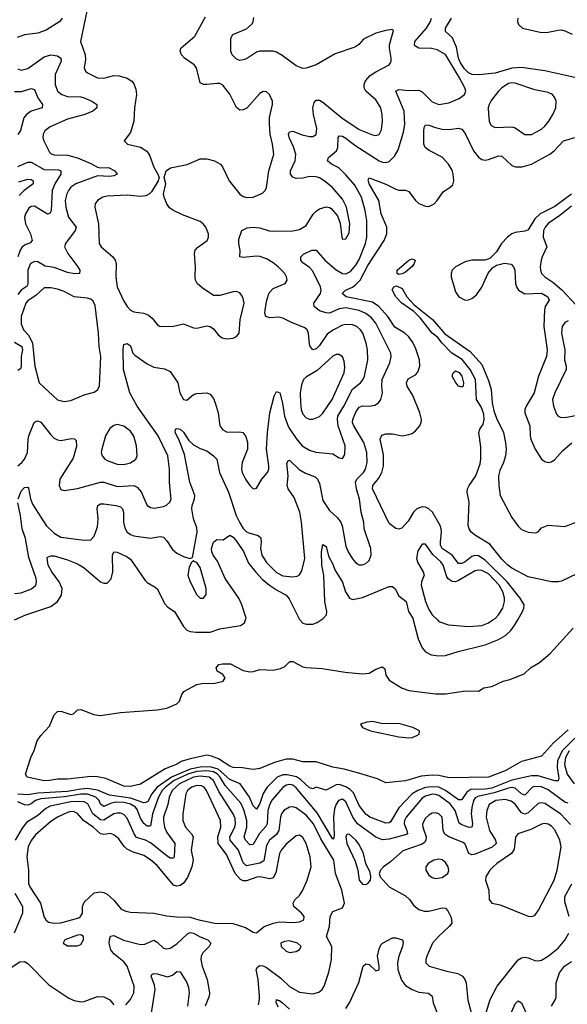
# Model space of a CAD drawing. Header units: inches. Extents: x 1771504 to 1971212, y 471788 to 643615.
# Tile 446 of 587: x 1843562 to 1846866, y 627680 to 633621. Entities that reach past the tile are written whole.
import ezdxf

# ---------------------------------------------------------------- set-up
doc = ezdxf.new("R2010")
doc.units = ezdxf.units.IN
doc.header["$MEASUREMENT"] = 0
doc.layers.add('B8642', color=7, linetype='Continuous')
doc.layers.add('B8643', color=7, linetype='Continuous')

msp = doc.modelspace()

# ---------------------------------------------------------------- linework, layer by layer
at = {"layer": 'B8642', "color": 5}
for points, elevation in [([(1844525.5, 630000), (1844550, 629959.5), (1844570, 629938.9), (1844590.2, 629930.2), (1844625.3, 629925.3), (1844710, 629926.2), (1844770, 629946.7), (1844893.6, 629966.4), (1844917.9, 629982.1), (1844923.8, 630000)], 320), ([(1845251.3, 630000), (1845270, 629980.4), (1845290, 629973.5), (1845330, 629974.3), (1845356, 629984), (1845381, 630000)], 320), ([(1845935.9, 630000), (1845965.8, 629885.8), (1845990, 629830.3), (1846010, 629806.8), (1846043.8, 629790), (1846090, 629782.7), (1846130, 629785.4), (1846206.6, 629810), (1846370, 629848.5), (1846450, 629880.7), (1846493.6, 629906.4), (1846524.5, 629935.5), (1846549.9, 629970.1), (1846567.2, 630000)], 320), ([(1846081.4, 630000), (1846090.9, 629990.9), (1846149.4, 629969.4), (1846270, 629959.4), (1846350, 629966.7), (1846390, 629982.7), (1846416.7, 630000)], 340), ([(1846870, 629337), (1846782.7, 629257.3), (1846710, 629177.8), (1846590, 629145.5), (1846491.3, 629090), (1846390, 629050), (1846152.3, 629047.7), (1846090, 629061), (1846050, 629063.1), (1845983.3, 629056.7), (1845889.2, 629029.2), (1845770, 629017), (1845720.5, 629040.5), (1845613.8, 629073.8), (1845519.2, 629099.2), (1845451.3, 629111.3), (1845350, 629143.5), (1845270, 629144.1), (1845210, 629158.7), (1845170, 629159.5), (1845099.6, 629140.4), (1845010, 629102.9), (1844970, 629096.9), (1844906.7, 629106.7), (1844850, 629109.5), (1844830, 629117.7), (1844761.7, 629161.7), (1844717.9, 629177.9), (1844690, 629182.7), (1844590, 629162.2), (1844535.4, 629144.6), (1844511.6, 629130), (1844438.9, 629101.1), (1844290, 629009.6), (1844230, 628994.9), (1844190, 628996.9), (1844082.1, 629042.1), (1844030, 629053.7), (1843990, 629054.8), (1843850, 629038.1), (1843790, 629039.2), (1843742, 629030), (1843710, 629029), (1843606.6, 629050), (1843596.9, 629070), (1843628.3, 629170), (1843648.3, 629211.7), (1843667.6, 629270), (1843690, 629303), (1843741.5, 629358.6), (1843770, 629428), (1843790, 629446.7), (1843810, 629448.7), (1843870, 629428.2), (1843886.6, 629433.4), (1843910, 629457.3), (1843930, 629459.3), (1844009, 629429), (1844050, 629422.3), (1844170, 629440.7), (1844390, 629458), (1844450, 629468), (1844510, 629493.4), (1844525.8, 629510), (1844539.8, 629550), (1844552.6, 629567.4), (1844630, 629610.2), (1844670, 629617.5), (1844730, 629616.3), (1844789.8, 629630.2), (1844800.9, 629650), (1844786.2, 629670), (1844753.5, 629690), (1844746.1, 629710), (1844763.8, 629730), (1844784.7, 629735.3), (1844834.4, 629734.4), (1844910, 629694), (1844950, 629686.1), (1844971.8, 629688.2), (1845010, 629700.2), (1845090, 629696.5), (1845134.3, 629705.7), (1845161.4, 629718.6), (1845190.7, 629749.3), (1845210, 629749.4), (1845270, 629716.2), (1845290, 629712), (1845386.1, 629706.1), (1845524.4, 629684.4), (1845630, 629673.8), (1845670, 629678.1), (1845710, 629702.1), (1845750, 629717), (1845763.8, 629703.8), (1845770, 629667.3), (1845790, 629637), (1845870, 629588.9), (1845910, 629574), (1846070, 629554), (1846130, 629554.4), (1846251.8, 629571.8), (1846330, 629570.7), (1846362, 629590), (1846410, 629598.8), (1846479, 629630), (1846519.7, 629640.3), (1846605.5, 629674.5), (1846643.5, 629710), (1846696.8, 629743.2), (1846763.1, 629796.9), (1846900.5, 629950)], 280), ([(1846910, 629287.2), (1846834.5, 629210), (1846805.5, 629150), (1846803.8, 629110), (1846814.4, 629045.6), (1846810, 629028.4), (1846790, 629029.1), (1846690, 629059.2), (1846650, 629058.7), (1846530, 629033.6), (1846410, 628984.8), (1846370, 628978.6), (1846283.5, 628976.5), (1846259, 628961), (1846230, 628915.8), (1846225.3, 628914.7), (1846210, 628914.5), (1846130.1, 628970.1), (1846090, 628990), (1846050, 628993.5), (1846010, 628988.1), (1845963.7, 628970), (1845930.2, 628949.8), (1845850, 628865.9), (1845798.5, 628781.5), (1845790, 628774.7), (1845770, 628773.1), (1845674, 628810), (1845650, 628826.8), (1845610, 628879.5), (1845576.3, 628956.3), (1845556.4, 628976.4), (1845530, 628991.8), (1845490, 629005.8), (1845470, 629004.6), (1845410, 628973.2), (1845350, 628991.5), (1845330, 628981.3), (1845310, 628985.8), (1845256.1, 629036.1), (1845232.1, 629052.1), (1845175.7, 629064.3), (1845150, 629064.2), (1845116, 629050), (1845054.3, 628990), (1845030, 628952.3), (1845010, 628891.7), (1844990, 628858.7), (1844970, 628877.1), (1844947.6, 628930), (1844891.5, 629010), (1844830, 629036.4), (1844759.1, 629099.1), (1844710, 629113.7), (1844651.3, 629111.3), (1844590, 629100.2), (1844476.5, 629050), (1844391.7, 628990), (1844359.1, 628950), (1844334.9, 628905.1), (1844322.2, 628897.8), (1844310, 628896.7), (1844230, 628924.1), (1844102.5, 628942.5), (1844030, 628972.6), (1843970, 628982), (1843930, 628979.2), (1843850, 628964.2), (1843670, 628955), (1843610, 628944), (1843550, 628948.8)], 320), ([(1846877.1, 629210), (1846854.7, 629170), (1846847.7, 629127.7), (1846864.5, 629070), (1846907.4, 629010)], 340), ([(1845002.4, 627677.6), (1845009.3, 627710), (1845008.2, 627730), (1845000.8, 627830), (1844989.1, 627890), (1844996.4, 627903.6), (1845010, 627914.4), (1845030, 627912.2), (1845050, 627902), (1845137.2, 627837.2), (1845190, 627788.6), (1845250, 627753.7), (1845330, 627743.2), (1845366.3, 627753.7), (1845386.6, 627770), (1845397.8, 627790), (1845426.6, 627873.4), (1845442.3, 627950), (1845444.6, 628030), (1845412.6, 628090), (1845429.8, 628150), (1845434.4, 628210), (1845450, 628240.3), (1845510, 628262.4), (1845520.9, 628290), (1845506.1, 628370), (1845467.8, 628470), (1845457, 628550), (1845378.5, 628678.5), (1845333.5, 628770), (1845290, 628820.9), (1845230, 628865.9), (1845210, 628872.1), (1845190, 628869.1), (1845155.8, 628850), (1845140.5, 628830), (1845134.6, 628810), (1845125.8, 628730), (1845110, 628705.8), (1845068.6, 628670), (1845050, 628638.2), (1845034.5, 628545.5), (1845010, 628531.8), (1844930, 628516.7), (1844910, 628534), (1844882.3, 628610), (1844831.2, 628670), (1844829.9, 628690), (1844859.5, 628750), (1844863, 628770), (1844860.8, 628800.8), (1844850.3, 628830), (1844763.6, 628963.6), (1844730, 629031.2), (1844704, 629050), (1844650, 629057.2), (1844609.6, 629050), (1844526.4, 629010), (1844481.7, 628970), (1844463, 628930), (1844454.8, 628885.2), (1844429.6, 628810), (1844428.3, 628790), (1844436.1, 628750), (1844450, 628717.8), (1844497.8, 628650), (1844493.9, 628570), (1844490, 628561.3), (1844470, 628562.2), (1844450, 628575.5), (1844350, 628655.6), (1844321.4, 628670), (1844267.3, 628687.3), (1844251.9, 628710), (1844210, 628802.7), (1844190, 628825.2), (1844170, 628833.4), (1844150, 628833.6), (1844130, 628828.9), (1844070, 628792), (1844050, 628794.2), (1844002.2, 628830), (1843972, 628890), (1843950, 628902), (1843925.1, 628905.1), (1843870, 628901.6), (1843744.9, 628875.1), (1843718.6, 628861.4), (1843670, 628819.2), (1843603.6, 628776.4), (1843576.2, 628743.8), (1843533.3, 628670)], 360), ([(1846870, 628893.3), (1846850, 628899.7), (1846750, 628975), (1846710, 628992.8), (1846670, 628995.6), (1846655.9, 628990), (1846610, 628941.5), (1846590, 628949.9), (1846550, 628985.2), (1846530, 628988.4), (1846510, 628985.3), (1846423.8, 628956.2), (1846325.8, 628934.2), (1846310, 628925.7), (1846298.8, 628910), (1846288.7, 628868.7), (1846286, 628830), (1846292.8, 628770), (1846290.1, 628749.9), (1846273.7, 628746.3), (1846230, 628762.6), (1846213.8, 628773.8), (1846189.6, 628850), (1846159.7, 628890), (1846090, 628940.1), (1846070, 628947.1), (1846050, 628947.8), (1846010, 628937.1), (1845990, 628924), (1845894.1, 628810), (1845883.3, 628790), (1845881.5, 628770), (1845897.3, 628730), (1845900.6, 628710), (1845895.5, 628704.5), (1845790, 628676.7), (1845750, 628672.2), (1845710, 628689.9), (1845600.6, 628770), (1845571.5, 628810), (1845530, 628902.8), (1845510, 628917.5), (1845485.8, 628910), (1845470, 628887.1), (1845461, 628859), (1845455.2, 628810), (1845458.5, 628701.5), (1845456, 628684), (1845450, 628676.9), (1845355.5, 628835.5), (1845230, 628986.6), (1845210, 629001.8), (1845190, 629007), (1845170, 629002.6), (1845150, 628987.7), (1845085.2, 628914.8), (1845070, 628887.2), (1845058.1, 628850), (1845054.1, 628770), (1845047.3, 628752.7), (1845009.1, 628710.9), (1844970, 628644.8), (1844950, 628642.4), (1844924.5, 628670), (1844916.1, 628690), (1844931.9, 628750), (1844931.8, 628790), (1844913.5, 628853.5), (1844895, 628895), (1844800.9, 629000.9), (1844771.6, 629050), (1844754.1, 629070), (1844730, 629082.7), (1844690, 629088.9), (1844630, 629085.1), (1844576.1, 629070), (1844494.3, 629030), (1844440.6, 628990), (1844421.4, 628970), (1844399.5, 628930), (1844363.3, 628830), (1844353.2, 628766.8), (1844350, 628757.4), (1844344.7, 628755.3), (1844330, 628755.7), (1844310, 628771), (1844290, 628802.6), (1844270, 628856.1), (1844259.5, 628870), (1844230, 628888.8), (1844190, 628898.3), (1844140.9, 628899.1), (1844108.6, 628891.4), (1844070, 628874.6), (1844050, 628888.3), (1844041.1, 628910), (1844021.6, 628930), (1843970, 628948), (1843930, 628949.2), (1843831.8, 628931.8), (1843690, 628920.3), (1843657, 628910), (1843630, 628889.4), (1843610, 628881.3), (1843590, 628884.5), (1843550, 628902.7)], 340), ([(1846884.5, 628764.5), (1846824.2, 628830), (1846730, 628892), (1846710, 628896.4), (1846690, 628892.5), (1846630, 628836.7), (1846610, 628827.7), (1846590, 628835.2), (1846550, 628887.5), (1846526.8, 628906.8), (1846490, 628916.4), (1846435.3, 628910), (1846393.7, 628886.3), (1846379.8, 628850), (1846375.9, 628810), (1846395.2, 628730), (1846432, 628670), (1846435.9, 628650), (1846412.1, 628627.9), (1846310, 628585.7), (1846290, 628581.9), (1846271.1, 628591.1), (1846250, 628646.2), (1846237.7, 628657.7), (1846150.3, 628690.3), (1846127.5, 628707.5), (1846117.3, 628730), (1846111.3, 628810), (1846091.2, 628830), (1846070, 628836.2), (1846050, 628833.5), (1846030, 628822.2), (1846010, 628802.7), (1845992.7, 628770), (1845993.7, 628750), (1846013.4, 628690), (1846013, 628670), (1846003.8, 628656.2), (1845990, 628646.3), (1845873.2, 628606.8), (1845799.8, 628540.2), (1845757.3, 628510), (1845739.1, 628490), (1845730.6, 628470), (1845736.3, 628450), (1845790.4, 628390), (1845890, 628335.2), (1845913, 628313), (1845938.1, 628278.1), (1845970, 628252.3), (1846002.8, 628242.8), (1846030, 628241.7), (1846110, 628262.9), (1846130, 628260.3), (1846144.3, 628244.3), (1846163.9, 628203.9), (1846168, 628170), (1846153.6, 628150), (1846088.4, 628090), (1846052.2, 628050), (1846017.7, 627970), (1846011.8, 627950), (1846012.4, 627930), (1846031.3, 627911.3), (1846045.7, 627905.7), (1846130, 627881.4), (1846206, 627866), (1846232.6, 627850), (1846248.3, 627830), (1846254.7, 627810), (1846265.1, 627705.1), (1846285.5, 627630)], 360), ([(1846876.9, 628210), (1846850, 628298), (1846850.4, 628330), (1846893.4, 628406.6)], 360), ([(1843532.1, 628352), (1843578.3, 628270), (1843577.7, 628230), (1843527.7, 628110)], 360), ([(1844202.6, 627677.4), (1844230, 627710.4), (1844249.8, 627750), (1844251.5, 627790), (1844210.3, 627910.3), (1844190, 627936.5), (1844130, 627984.4), (1844112.2, 628010), (1844102, 628050), (1844102.4, 628070), (1844110, 628092.2), (1844130, 628096.5), (1844187.7, 628067.7), (1844290, 628042.1), (1844315.8, 628044.2), (1844370, 628068), (1844390, 628055.6), (1844430, 628019.1), (1844450, 628015.8), (1844470, 628019.7), (1844510, 628044.3), (1844574.7, 628105.3), (1844590, 628112.9), (1844609.8, 628110.2), (1844650, 628086.7), (1844697.1, 628070), (1844715.2, 628050), (1844704.5, 628030), (1844666.7, 627990), (1844656.8, 627970), (1844654.1, 627950), (1844662.8, 627910), (1844693.3, 627830), (1844707.1, 627750), (1844704.8, 627730), (1844680.4, 627670)], 360), ([(1845530, 627655.6), (1845551.7, 627690), (1845607.6, 627812.4), (1845634.8, 627910), (1845650, 627925.3), (1845670, 627919.7), (1845710, 627882.7), (1845730, 627889.1), (1845731.4, 627910), (1845721.2, 627970), (1845730, 628014.4), (1845741.4, 628038.6), (1845750, 628050.3), (1845810, 628081.3), (1845830, 628082.4), (1845870.3, 628070.3), (1845875.1, 628055.1), (1845871.4, 628030), (1845848.8, 627971.2), (1845841.4, 627930), (1845843.1, 627890), (1845866, 627826), (1845890, 627794.8), (1845930, 627769.1), (1845970, 627754.1), (1846027.5, 627747.5), (1846050, 627730.4), (1846055.8, 627690), (1846082, 627622)], 340), ([(1846370, 627611), (1846401.1, 627710), (1846442.4, 627790), (1846570, 627949.2), (1846590, 627960.2), (1846610, 627964.1), (1846630, 627961.2), (1846670, 627945.3), (1846690, 627942), (1846710, 627945.8), (1846750, 627970.2), (1846810, 628018.4), (1846850, 628066.5), (1846873.9, 628110)], 360), ([(1843330, 627628), (1843350, 627716), (1843353.7, 627786.3), (1843365.3, 627810), (1843390, 627832.4), (1843459.6, 627860.4), (1843510, 627903), (1843563.3, 627936.7), (1843590, 627938.4), (1843610, 627926.7), (1843737.7, 627797.8), (1843857.8, 627717.8), (1843890, 627703.5), (1843930, 627695), (1843950, 627697.8), (1844030, 627726.7), (1844070, 627726.4), (1844106.4, 627706.4), (1844130, 627677.1)], 360), ([(1846771.1, 627670), (1846793.3, 627706.7), (1846797.8, 627722.2), (1846798.5, 627810), (1846818.8, 627870), (1846848.4, 627910), (1846890, 627938.1)], 340), ([(1844354, 627614), (1844378.1, 627770), (1844375.1, 627795.1), (1844354.7, 627850), (1844359.3, 627860.7), (1844370, 627865.3), (1844390, 627863.8), (1844453.7, 627846.3), (1844483.8, 627856.2), (1844510, 627877.4), (1844530, 627876.4), (1844570, 627811.8), (1844580.9, 627780.9), (1844584.6, 627750), (1844574.9, 627670)], 340), ([(1845124, 627664), (1845109.9, 627690), (1845110, 627710.4), (1845122.8, 627702.8), (1845130, 627704.2), (1845146.7, 627690), (1845190, 627650.2)], 340), ([(1846515.8, 627604.1), (1846550, 627683.1), (1846570, 627701.1), (1846590, 627688.7), (1846616.2, 627630)], 340)]:
    msp.add_lwpolyline(points, dxfattribs=dict(at, elevation=elevation))
for points, elevation in [([(1845690, 629387.2), (1845656.9, 629383.1), (1845618.8, 629370), (1845630.8, 629350), (1845678, 629330), (1845850, 629294.2), (1845910, 629288.4), (1845930, 629290.2), (1845958.6, 629301.4), (1845971.1, 629310), (1845973.7, 629330), (1845934.5, 629350), (1845850, 629374.5), (1845753.4, 629373.4)], 280), ([(1844630, 629000.9), (1844599.8, 628990), (1844574.6, 628970), (1844563.6, 628950), (1844546.3, 628830), (1844546, 628790), (1844562.7, 628750), (1844598.8, 628710), (1844607.3, 628690), (1844595.8, 628610), (1844607.9, 628550), (1844600.7, 628510), (1844574.7, 628445.3), (1844550, 628410.7), (1844530, 628396.5), (1844510, 628392.3), (1844490, 628399.8), (1844390, 628517.3), (1844350, 628551.8), (1844310, 628577.4), (1844241.3, 628601.3), (1844210, 628617.2), (1844192.8, 628632.8), (1844159.6, 628679.6), (1844130, 628703.9), (1844110, 628711.1), (1844070, 628705.4), (1844048.7, 628708.7), (1844005.7, 628750), (1843947.2, 628790), (1843910, 628831.8), (1843890, 628841.9), (1843870, 628843.2), (1843850, 628838.3), (1843790, 628809.4), (1843750, 628783.1), (1843657.6, 628702.4), (1843631.1, 628668.9), (1843612.1, 628630), (1843604.2, 628570), (1843614.7, 628490), (1843615, 628410), (1843622, 628390), (1843687.8, 628290), (1843710, 628206), (1843719.6, 628190), (1843736.3, 628176.3), (1843769.4, 628169.4), (1843810, 628172.1), (1843917.4, 628202.6), (1843929.1, 628210.9), (1843940.3, 628230), (1843939.8, 628270), (1843950, 628297.4), (1844010, 628352.4), (1844050, 628359.5), (1844070, 628356), (1844090, 628344.4), (1844130, 628308.9), (1844173.6, 628253.6), (1844201.4, 628241.4), (1844230, 628236.2), (1844370.2, 628230.2), (1844450, 628214.3), (1844508.3, 628208.3), (1844590, 628205.6), (1844642, 628190), (1844738.8, 628170), (1844847.5, 628167.5), (1844923, 628143), (1844970, 628114.8), (1844990, 628111.3), (1845037.2, 628150), (1845092.7, 628170), (1845130, 628178.4), (1845210, 628173.5), (1845250, 628179), (1845275.6, 628190), (1845278, 628210), (1845262, 628230), (1845215.4, 628270), (1845211.1, 628290), (1845221.1, 628310), (1845250, 628337), (1845270, 628368.2), (1845295.6, 628430), (1845319.6, 628510), (1845314.5, 628570), (1845290.5, 628650), (1845270, 628687.1), (1845250, 628700.4), (1845230, 628697.6), (1845170, 628645.7), (1845139.8, 628610), (1845129.7, 628590.3), (1845107.3, 628472.7), (1845090, 628444.5), (1845070, 628438.2), (1845010, 628448.9), (1844992.9, 628447.1), (1844930, 628424.8), (1844910, 628425.7), (1844893.7, 628433.7), (1844861, 628470), (1844810, 628585), (1844759.2, 628650), (1844756.5, 628690), (1844775.5, 628750), (1844774, 628790), (1844689.3, 628970), (1844674.7, 628990), (1844658.5, 628998.5)], 380), ([(1846730, 628771.3), (1846710, 628767.3), (1846645.5, 628734.5), (1846566.4, 628710), (1846552, 628688), (1846544, 628616.1), (1846529.7, 628590.3), (1846439.6, 628530), (1846417.4, 628510), (1846398.7, 628490), (1846374.4, 628450), (1846372.7, 628430), (1846392.7, 628370), (1846393.2, 628313.2), (1846410.4, 628290.4), (1846460.7, 628280.7), (1846630, 628213.1), (1846650, 628210.3), (1846670, 628217.1), (1846691.7, 628248.3), (1846787.2, 628430), (1846804.7, 628490), (1846828.6, 628630), (1846821, 628670), (1846790, 628733.3), (1846770, 628755.2), (1846750, 628767.4)], 380), ([(1845550, 628707.6), (1845535.3, 628704.7), (1845529.6, 628690.4), (1845535.2, 628650), (1845585, 628545), (1845602.6, 628490), (1845610.2, 628430), (1845630, 628406.2), (1845650, 628402.8), (1845662.9, 628410), (1845677.6, 628430), (1845680.7, 628450), (1845676.3, 628476.3), (1845650.9, 628530.9), (1845636.5, 628590), (1845610, 628643.8), (1845590, 628669.8)], 360), ([(1846090, 628555.6), (1846060.7, 628550), (1846026, 628530), (1846012.2, 628510), (1846012.2, 628490), (1846030, 628459.3), (1846050, 628445.3), (1846070, 628439.5), (1846110, 628445.7), (1846144.5, 628470), (1846151.3, 628488.7), (1846146.3, 628510), (1846130, 628536.9), (1846110, 628552.2)], 380), ([(1843930, 628100.5), (1843910, 628097.7), (1843834.8, 628070), (1843824.4, 628050), (1843850, 628033), (1843910, 628032.7), (1843930, 628042), (1843945.6, 628070), (1843946.8, 628086.8), (1843946.6, 628090)], 380), ([(1845190, 628062.5), (1845160.2, 628059.8), (1845137.3, 628050), (1845139.3, 628030), (1845170, 628000.3), (1845190, 627993.4), (1845230, 627999.5), (1845249.7, 628010.3), (1845260.5, 628030), (1845238, 628050)], 380)]:
    msp.add_lwpolyline(points, close=True, dxfattribs=dict(at, elevation=elevation))
at = {"layer": 'B8643', "color": 5}
for points, elevation in [([(1843967.1, 633672.9), (1843928.1, 633490), (1843956.8, 633410), (1843958.1, 633381.9), (1843950.3, 633330), (1843958.7, 633310), (1843970, 633300.3), (1844030, 633271.2), (1844069.4, 633269.4), (1844130, 633283.9), (1844162.1, 633282.1), (1844210, 633268.5), (1844239, 633250), (1844250, 633235.3), (1844262.7, 633202.7), (1844266.5, 633170), (1844254.9, 633090), (1844250.3, 633010), (1844230, 632941.2), (1844191, 632890), (1844211.3, 632870), (1844290, 632851.6), (1844328.5, 632828.5), (1844344.3, 632804.3), (1844370, 632730.8), (1844396, 632690), (1844402.8, 632670), (1844397.3, 632650), (1844357.5, 632582.5), (1844344.4, 632570), (1844321.7, 632558.3), (1844290, 632554.6), (1844210, 632563.2), (1844090, 632555.8), (1844063.8, 632550), (1844030.2, 632529.8), (1844017.6, 632510), (1844014.7, 632490), (1844037.1, 632390), (1844040.6, 632270), (1844052.9, 632250), (1844123.1, 632190), (1844137.2, 632170), (1844142.9, 632150), (1844141, 632070), (1844149.2, 632009.2), (1844187.1, 631927.1), (1844210, 631890.2), (1844230, 631869.4), (1844250, 631858.6), (1844310, 631850.1), (1844338.6, 631838.6), (1844361.2, 631821.2), (1844390, 631782), (1844410, 631770.3), (1844490, 631773), (1844550, 631786.4), (1844610, 631762), (1844630, 631760.7), (1844690, 631774.8), (1844710, 631770.7), (1844730, 631756.3), (1844759.9, 631719.9), (1844782.4, 631702.4), (1844810, 631695.6), (1844850, 631700.3), (1844870, 631710.4), (1844885.4, 631730), (1844892.5, 631810), (1844915.8, 631910), (1844907.6, 631947.6), (1844890, 631972.6), (1844870, 631981), (1844850, 631979.8), (1844770, 631958), (1844730, 631957.4), (1844662.8, 632002.8), (1844632.3, 632030), (1844623.1, 632050), (1844620.8, 632070), (1844623.1, 632130), (1844615.5, 632210), (1844620.9, 632230), (1844634, 632246), (1844692.4, 632290), (1844701.5, 632310), (1844701.4, 632330), (1844683.9, 632370), (1844668.2, 632390), (1844650, 632403.1), (1844543.4, 632443.4), (1844490, 632469.6), (1844466.3, 632486.3), (1844448.5, 632510), (1844432.6, 632550), (1844429.7, 632570.3), (1844442.7, 632630), (1844432.7, 632670), (1844445.2, 632710), (1844471.6, 632728.4), (1844572.9, 632747.1), (1844650, 632782.6), (1844690, 632781.5), (1844736.3, 632770), (1844772.2, 632750), (1844786.4, 632730), (1844826, 632650), (1844890, 632568.8), (1844910, 632553.7), (1844931.3, 632548.7), (1844970, 632550.4), (1845025.6, 632574.4), (1845042, 632590), (1845051.2, 632608.8), (1845065, 632710), (1845095.2, 632810), (1845087.4, 632870), (1845072.2, 632930), (1845067.9, 632992.1), (1845069.2, 633030.8), (1845086.9, 633110), (1845086.3, 633130), (1845069.4, 633170), (1845050, 633187), (1845030, 633187.3), (1845010, 633175.1), (1844931.7, 633088.3), (1844910, 633076.8), (1844890, 633076.4), (1844870, 633091.2), (1844830, 633172.2), (1844786.2, 633226.2), (1844770, 633235.8), (1844750, 633237.3), (1844689.8, 633229.8), (1844670.8, 633230.8), (1844650, 633240.9), (1844628.8, 633330), (1844613.5, 633350), (1844556.9, 633390), (1844537.3, 633410), (1844529.8, 633430), (1844533.1, 633450), (1844618.8, 633521.2), (1844682.1, 633637.9)], 380), ([(1843818, 633630), (1843804.2, 633610), (1843721.1, 633558.9), (1843670, 633539.1), (1843590, 633529.8), (1843546.4, 633513.6)], 360), ([(1843550, 630930.1), (1843574.5, 630950), (1843590, 630970.2), (1843608.1, 631010), (1843612, 631088), (1843617, 631110), (1843648.8, 631190), (1843661.8, 631198.2), (1843670, 631201.5), (1843690, 631193.8), (1843750, 631116.2), (1843770, 631096.5), (1843790, 631085.4), (1843810, 631082.3), (1843874, 631094), (1843892.5, 631092.5), (1843902.3, 631082.3), (1843905.2, 631045.3), (1843884.8, 630975.2), (1843803.6, 630850), (1843799.3, 630810), (1843810, 630786.8), (1843830, 630780.7), (1843910, 630793.2), (1844048.9, 630831.1), (1844070, 630831.9), (1844150, 630804.5), (1844250, 630810.1), (1844270, 630801.7), (1844293.5, 630773.5), (1844330, 630690.4), (1844350, 630677.8), (1844374, 630674), (1844430, 630684.9), (1844447.8, 630692.2), (1844467.8, 630710), (1844474.8, 630730), (1844474.2, 630745.8), (1844464.9, 630830), (1844465.5, 630910), (1844455.9, 630990), (1844397.8, 631110), (1844270.4, 631290), (1844226.6, 631370), (1844188.4, 631510), (1844186, 631634), (1844190, 631661), (1844210, 631667.3), (1844230, 631653.4), (1844244.9, 631610), (1844256.3, 631596.3), (1844330, 631544.7), (1844370, 631523.9), (1844435.2, 631515.2), (1844470, 631499.6), (1844514.7, 631430), (1844526.9, 631370), (1844550, 631330.4), (1844570, 631325.3), (1844610, 631359.5), (1844630, 631366), (1844690, 631369.1), (1844710, 631361.5), (1844730, 631336), (1844740.1, 631310), (1844759.6, 631250), (1844770, 631170.4), (1844786.5, 631146.5), (1844813.1, 631133.1), (1844890, 631133.9), (1844907.3, 631130), (1844925.6, 631105.6), (1844935.6, 631070), (1844935.9, 631030), (1844904.2, 630950), (1844899.6, 630910), (1844904, 630890), (1844923.6, 630850), (1844950, 630810.6), (1844970, 630790.8), (1844990, 630794.8), (1845023.5, 630850), (1845057.2, 630890), (1845065, 630910), (1845065.7, 630930), (1845050.5, 631030), (1845056.4, 631130), (1845070.5, 631250), (1845096.8, 631350), (1845110, 631377.1), (1845130.2, 631370), (1845146.6, 631306.6), (1845159, 631230), (1845182.8, 631162.8), (1845230, 631093.8), (1845266.8, 631050), (1845310, 631024.3), (1845348.5, 631011.5), (1845450, 631002), (1845490, 630978.4), (1845510, 630973.4), (1845522.3, 630997.7), (1845525.8, 631050), (1845483.9, 631170), (1845478.3, 631210), (1845481.5, 631230), (1845517.4, 631290), (1845568.8, 631391.2), (1845618.2, 631430), (1845632, 631448), (1845641.1, 631470), (1845662.6, 631570), (1845660.5, 631630), (1845653, 631670), (1845632, 631730), (1845618.7, 631750), (1845596.1, 631770), (1845570, 631780.7), (1845530, 631782.7), (1845510, 631777.7), (1845454.9, 631750), (1845415.9, 631724.1), (1845370, 631656.5), (1845350, 631636.2), (1845330, 631628.9), (1845313.6, 631650), (1845310, 631662.7), (1845304.8, 631730), (1845296.9, 631750), (1845282.9, 631762.9), (1845196.6, 631796.6), (1845150, 631820.3), (1845125.5, 631825.5), (1845070, 631822.5), (1845047.1, 631830), (1845040.8, 631850), (1845042.2, 631870), (1845052.5, 631930), (1845066.9, 631973.1), (1845090, 631998.8), (1845162.9, 632030), (1845175.4, 632050), (1845172, 632070), (1845161.4, 632090), (1845121.5, 632130), (1845090, 632155), (1845050, 632177.8), (1845010, 632193), (1844990, 632195), (1844910, 632185.6), (1844889.8, 632189.8), (1844892.1, 632227.9), (1844883.8, 632270), (1844883.5, 632296.5), (1844900.9, 632350), (1844935, 632365), (1844970, 632369.2), (1845010, 632366.4), (1845067.5, 632347.5), (1845090, 632345), (1845210, 632346.6), (1845250, 632354.7), (1845290, 632379), (1845332.2, 632447.8), (1845350, 632466.9), (1845370, 632480.7), (1845410, 632492.6), (1845430, 632488.8), (1845441.3, 632481.3), (1845478.8, 632438.8), (1845494.4, 632394.4), (1845504.2, 632310), (1845510, 632297.3), (1845530, 632299.1), (1845550, 632334.8), (1845553.2, 632390), (1845533.3, 632490), (1845510, 632537.7), (1845446.2, 632610), (1845398.4, 632650), (1845370, 632666.3), (1845350, 632673.1), (1845310, 632674.5), (1845270, 632664.5), (1845230, 632663.7), (1845210.5, 632670.5), (1845196.2, 632690), (1845196, 632710), (1845224.4, 632770), (1845228.3, 632810), (1845214, 632854), (1845186.6, 632910), (1845184.2, 632930), (1845190, 632944.4), (1845210, 632948.1), (1845266.8, 632926.8), (1845310, 632916.8), (1845330, 632916.2), (1845351.2, 632928.8), (1845354.6, 632965.4), (1845333.7, 633050), (1845330.6, 633089.4), (1845337.6, 633122.4), (1845350, 633136.5), (1845370, 633135.5), (1845390, 633124.1), (1845504.4, 633030), (1845610, 632959.1), (1845690, 632926.7), (1845710, 632922.4), (1845731.3, 632928.7), (1845744, 632956), (1845750.6, 633010), (1845749, 633050), (1845739.8, 633090), (1845710, 633137.6), (1845649.5, 633189.5), (1845640.2, 633210), (1845639.9, 633230), (1845648.5, 633251.5), (1845676.2, 633283.8), (1845710, 633307.7), (1845790.6, 633349.4), (1845798.9, 633361.1), (1845803.1, 633370), (1845802.4, 633390), (1845792.3, 633450), (1845793.5, 633470), (1845816.5, 633556.5), (1845810, 633562), (1845770, 633557), (1845710, 633539.7), (1845636.9, 633503.1), (1845607.8, 633472.2), (1845583.6, 633456.4), (1845465.2, 633414.8), (1845350, 633349.7), (1845290, 633328), (1845270, 633327.8), (1845230, 633342.6), (1845145.7, 633405.7), (1845110, 633425.7), (1845090, 633431.8), (1845010, 633431.2), (1844990, 633425), (1844930, 633386.2), (1844910, 633379.1), (1844890, 633375.8), (1844870, 633383.5), (1844844.2, 633410), (1844836.3, 633430), (1844834.7, 633510), (1844848.4, 633531.6), (1844930, 633566), (1844963.4, 633596.6), (1844970.9, 633610), (1844974.9, 633634.9)], 360), ([(1843553.1, 630730), (1843570, 630776.5), (1843590, 630799.5), (1843610, 630801.6), (1843615.5, 630795.5), (1843627.6, 630730), (1843638.4, 630698.4), (1843722.1, 630570), (1843770, 630522.9), (1843810, 630499.3), (1843950, 630480.2), (1843990, 630483.2), (1844010, 630504.2), (1844030, 630562), (1844034.5, 630610), (1844028.5, 630671.5), (1844033, 630690), (1844050, 630700.2), (1844070, 630700.6), (1844141, 630690), (1844170, 630682.4), (1844182.4, 630670), (1844188.7, 630648.7), (1844188.4, 630590), (1844195, 630555), (1844210, 630530.2), (1844230, 630515), (1844250, 630507.5), (1844350, 630493), (1844410, 630503.5), (1844430, 630498.2), (1844450, 630476.9), (1844484.5, 630424.5), (1844510, 630401.6), (1844550, 630382), (1844589, 630371), (1844604, 630376), (1844632.9, 630530), (1844630, 630556.3), (1844609.6, 630609.6), (1844600.3, 630670), (1844601.3, 630690), (1844616.9, 630730), (1844619, 630750), (1844587.1, 630830), (1844556.9, 630996.9), (1844524, 631084), (1844499.7, 631130), (1844502, 631150), (1844510, 631154.9), (1844530, 631150.3), (1844550, 631132.4), (1844582.2, 631082.2), (1844610, 631056.5), (1844650, 631034), (1844690, 631020.3), (1844731.8, 630990), (1844750.1, 630970.1), (1844766.8, 630890), (1844820.9, 630770), (1844868.1, 630630), (1844890, 630585.2), (1844910, 630551.1), (1844930, 630531.7), (1844950, 630522.2), (1845000.3, 630510), (1845015.7, 630495.7), (1845019.4, 630470), (1845013.5, 630430), (1845022.6, 630390), (1845050, 630345.4), (1845110, 630285.1), (1845150, 630264.8), (1845210, 630260.2), (1845235.7, 630264.3), (1845250, 630272), (1845264.1, 630295.9), (1845282.4, 630370), (1845262.1, 630590), (1845252.1, 630650), (1845218.5, 630738.5), (1845181.6, 630790), (1845174.6, 630810), (1845180.8, 630870), (1845173.6, 630946.4), (1845180.7, 630959.3), (1845190, 630963.1), (1845247.3, 630907.3), (1845285.4, 630885.4), (1845343.5, 630863.5), (1845359, 630850), (1845370, 630822), (1845390, 630719.6), (1845430, 630660.2), (1845477.5, 630617.5), (1845498.2, 630590), (1845506.6, 630566.6), (1845530, 630443.8), (1845543.2, 630410), (1845570, 630367.4), (1845590, 630344.9), (1845610, 630332.9), (1845630, 630332.8), (1845650, 630339.6), (1845670, 630358.7), (1845681.4, 630390), (1845680.2, 630430), (1845640.8, 630550), (1845637.6, 630590), (1845622.3, 630650), (1845612.1, 630727.9), (1845592.8, 630790), (1845587.2, 630830), (1845595.2, 630850), (1845635.9, 630890), (1845647.4, 630910), (1845657.8, 630950), (1845656.6, 631010), (1845638.9, 631070), (1845577.7, 631170), (1845569.9, 631190), (1845571.1, 631210), (1845590, 631254), (1845610, 631283.5), (1845630, 631291), (1845670.6, 631289.4), (1845703.7, 631296.3), (1845726.6, 631310), (1845739.8, 631330), (1845750.8, 631370), (1845746.4, 631410), (1845749.2, 631450), (1845795.3, 631550), (1845802.8, 631590), (1845800.3, 631610), (1845710.5, 631790), (1845683.4, 631823.4), (1845650, 631849.4), (1845610, 631866.2), (1845530, 631881.9), (1845490, 631876.2), (1845430, 631851.4), (1845410, 631851.9), (1845370, 631865.4), (1845339, 631890), (1845335.8, 631910), (1845376.1, 631970), (1845380.2, 631990), (1845377.3, 632010), (1845330, 632103.5), (1845310, 632127), (1845270, 632154.5), (1845258.5, 632170), (1845258.7, 632190), (1845274.2, 632205.8), (1845323.6, 632230), (1845350, 632231.3), (1845402, 632170), (1845470, 632112.7), (1845510, 632089.5), (1845530, 632088.1), (1845557.8, 632102.2), (1845590, 632140.5), (1845610, 632175.2), (1845647.3, 632270), (1845656.1, 632310), (1845655.5, 632410), (1845646.2, 632470), (1845624, 632550), (1845583.1, 632623.1), (1845530, 632686), (1845486.8, 632726.8), (1845443.1, 632750), (1845419.2, 632770), (1845423.9, 632790), (1845472.5, 632830), (1845481, 632850), (1845483.5, 632910), (1845490, 632921.1), (1845510, 632918.5), (1845530, 632906.4), (1845584.1, 632864.1), (1845730, 632770.1), (1845750, 632761.5), (1845770, 632759.8), (1845790, 632766.3), (1845822.5, 632797.5), (1845844.7, 632835.3), (1845877.7, 632942.3), (1845884.9, 632990), (1845880.4, 633070), (1845830, 633190.5), (1845850, 633200.2), (1845910, 633193.5), (1845970, 633195.3), (1845990, 633185.2), (1846050, 633126.2), (1846090, 633110.2), (1846150, 633119.2), (1846213.9, 633146.1), (1846246, 633170), (1846253, 633190), (1846247.3, 633210), (1846215.4, 633270), (1846130, 633410.6), (1846079.7, 633439.7), (1846047.1, 633447.2), (1845970.5, 633450.5), (1845950, 633461.4), (1845943.7, 633470), (1845946, 633490), (1846016.6, 633570), (1846040.4, 633610), (1846045.8, 633630)], 340), ([(1846910, 633273), (1846730, 633312.3), (1846590, 633332.6), (1846530, 633329), (1846430, 633298.8), (1846331.9, 633288.1), (1846290.8, 633290.8), (1846270, 633301.1), (1846244.5, 633324.5), (1846220.4, 633360.4), (1846210, 633390), (1846196.6, 633456.6), (1846172, 633512), (1846129.8, 633550), (1846129.8, 633570), (1846167.5, 633630)], 320), ([(1846566.5, 633630), (1846565.2, 633610), (1846571.4, 633591.4), (1846595.5, 633570), (1846710, 633544.1), (1846750, 633546), (1846810, 633558.2), (1846830, 633559.8), (1846850, 633555.1), (1846894.4, 633534.4)], 320), ([(1843550, 633324.4), (1843570, 633316.5), (1843610, 633326.3), (1843710, 633397.9), (1843750, 633408.4), (1843790, 633404), (1843809.2, 633390), (1843811.5, 633371.5), (1843775.7, 633290), (1843775.9, 633230), (1843790.2, 633190), (1843814.9, 633170), (1843850, 633157.6), (1843930, 633155), (1843950, 633149.4), (1843997.1, 633130), (1844026.4, 633110), (1844026.4, 633090), (1844003.7, 633070), (1843954.4, 633050), (1843850, 633021.9), (1843745.3, 632974.7), (1843713.8, 632950), (1843703.2, 632930), (1843700.6, 632910), (1843706.4, 632890), (1843741.5, 632821.5), (1843751.5, 632811.5), (1843770, 632805.1), (1843850, 632804.2), (1843910, 632787.7), (1843990, 632754.6), (1844030, 632732.5), (1844050, 632728.1), (1844097.1, 632730), (1844134.6, 632710), (1844150.4, 632690), (1844130, 632679.3), (1844104.3, 632675.7), (1844030, 632679.4), (1843899.7, 632630), (1843871, 632610), (1843855.5, 632590), (1843845.8, 632570), (1843836.4, 632530), (1843839.4, 632490), (1843857, 632430), (1843901.5, 632370), (1843896.8, 632350), (1843838, 632270), (1843831.7, 632250), (1843851.5, 632210), (1843912.6, 632130), (1843923.7, 632110), (1843922.8, 632090), (1843892, 632088), (1843850, 632096.7), (1843770, 632125.2), (1843715.1, 632135.1), (1843670, 632160.5), (1843650, 632162.4), (1843626.4, 632150), (1843610.1, 632109.9), (1843611.2, 632030), (1843606.2, 632013.8), (1843570, 631988.6), (1843550, 631963.2)], 360), ([(1843530, 633188.3), (1843571.5, 633188.5), (1843630, 633206.3), (1843650, 633200.3), (1843670.8, 633150), (1843698.8, 633110), (1843696.5, 633090), (1843630, 633069.9), (1843602.6, 633050), (1843587, 633030), (1843566.9, 632953.1), (1843550, 632928.2)], 340), ([(1846567.2, 630000), (1846596.1, 630050), (1846604.2, 630070), (1846605.1, 630090), (1846580.6, 630130), (1846502.1, 630230), (1846370, 630361), (1846330, 630385.5), (1846310, 630387.5), (1846290, 630382), (1846250, 630350.4), (1846230, 630340.1), (1846210, 630339.2), (1846170.4, 630390.4), (1846110, 630430), (1846101.4, 630450), (1846099.6, 630470), (1846106.7, 630530), (1846104.6, 630550), (1846097.6, 630570), (1846051.4, 630650), (1846030, 630670.9), (1846010, 630679.9), (1845990, 630682.2), (1845958, 630670), (1845937.8, 630650), (1845905, 630595), (1845866.4, 630553.6), (1845850, 630548.3), (1845830, 630552.2), (1845790, 630582.4), (1845689.9, 630790), (1845692.5, 630810), (1845726.7, 630853.3), (1845747.1, 630890), (1845757.4, 630930), (1845755.7, 630995.7), (1845737, 631090), (1845746.2, 631113.8), (1845770, 631123.5), (1845810, 631123), (1845870, 631111.1), (1845910, 631118.2), (1845930, 631125.3), (1845950, 631139.8), (1845975.6, 631170), (1845984.2, 631190), (1845985, 631210), (1845976.8, 631250), (1845934, 631354), (1845898.7, 631410), (1845895.4, 631430), (1845905.7, 631454.3), (1845950, 631478), (1845964.7, 631495.3), (1845975.5, 631530), (1845974, 631570), (1845950, 631640.7), (1845930, 631680.2), (1845910, 631707.1), (1845886.3, 631730), (1845825.4, 631765.4), (1845783, 631830), (1845728.4, 631890), (1845690, 631916.7), (1845531.1, 631950), (1845508.1, 631970), (1845528.3, 631990), (1845570, 632008.2), (1845590, 632022.6), (1845615.8, 632050), (1845661.2, 632138.8), (1845760.2, 632290), (1845777.5, 632330), (1845775.9, 632370), (1845742.7, 632450), (1845727.7, 632530), (1845669.3, 632630), (1845664.7, 632655.3), (1845670, 632667.7), (1845770, 632629.5), (1845830, 632599.8), (1845850, 632593.5), (1845890, 632591.9), (1845910, 632584.5), (1845950, 632531.2), (1845970, 632511.8), (1846010, 632495.3), (1846030, 632495), (1846061.4, 632510), (1846081, 632530), (1846116.9, 632583.1), (1846158.7, 632610), (1846174.1, 632625.9), (1846180.2, 632650), (1846177.2, 632690), (1846170, 632712.9), (1846148, 632750), (1846110, 632792.1), (1846032.3, 632832.3), (1846007.8, 632850), (1845999.8, 632870), (1846000.2, 632950), (1846001.2, 632970), (1846010, 632986.7), (1846030, 632984.9), (1846070, 632970.1), (1846110, 632961.8), (1846150, 632959.3), (1846210, 632966.7), (1846230, 632961.3), (1846250, 632934.6), (1846299, 632830), (1846330, 632791.1), (1846350, 632777.8), (1846370, 632774.4), (1846390, 632777), (1846450, 632799.8), (1846470, 632797.8), (1846530, 632741.5), (1846552.7, 632732.7), (1846592.6, 632732.6), (1846650, 632749.5), (1846760.9, 632810), (1846786.2, 632830), (1846843.1, 632890), (1846910, 632911.4)], 320), ([(1843550, 632735.3), (1843610, 632760.9), (1843630, 632761), (1843710, 632717.8), (1843795.5, 632715.5), (1843808.9, 632710), (1843810.2, 632690.2), (1843773, 632630), (1843756.7, 632590), (1843750.6, 632469.4), (1843745.1, 632454.9), (1843730, 632447.5), (1843650, 632495.4), (1843630, 632493.7), (1843616.2, 632483.8), (1843595.6, 632450), (1843591.2, 632428.8), (1843596.3, 632390), (1843626.3, 632330), (1843637.1, 632290), (1843624.6, 632275.4), (1843590, 632260.2), (1843573.9, 632246.1), (1843563.7, 632230), (1843551.1, 632190)], 340), ([(1843556.3, 632643.7), (1843610, 632658.5), (1843630, 632657.4), (1843642.3, 632650), (1843643.6, 632630), (1843588.7, 632591.3), (1843558.8, 632561.2)], 320), ([(1846890, 632568.4), (1846790, 632494.8), (1846700.9, 632450), (1846670, 632420.7), (1846630, 632354.1), (1846610, 632344.7), (1846550, 632337.9), (1846530, 632329.9), (1846504.1, 632310), (1846469.3, 632270), (1846439.3, 632220.7), (1846398.7, 632181.3), (1846368.6, 632171.4), (1846290, 632169.7), (1846250, 632161), (1846190.4, 632130), (1846170.3, 632110), (1846164, 632090), (1846164.4, 632070), (1846190, 631979.3), (1846211.8, 631950), (1846250, 631929.1), (1846270, 631930.3), (1846290, 631939), (1846318.6, 631961.4), (1846350, 632008.2), (1846388.4, 632091.6), (1846415.2, 632124.8), (1846438.9, 632141.1), (1846487.3, 632152.8), (1846526, 632146), (1846541.5, 632130), (1846549.3, 632109.3), (1846552.5, 632030), (1846558.5, 632010), (1846571.5, 631990), (1846610, 631968.1), (1846710, 631971.8), (1846748.9, 631950), (1846755.6, 631930), (1846732.3, 631890), (1846727.1, 631870), (1846723.3, 631770), (1846743.1, 631630), (1846739.2, 631590), (1846691.3, 631470), (1846665.4, 631370), (1846618, 631290), (1846609.5, 631270), (1846608.4, 631250), (1846639.8, 631170), (1846641.5, 631110), (1846646.5, 631090), (1846671, 631030), (1846710, 630970.3), (1846730, 630955.3), (1846749.3, 630949.3), (1846770, 630953.6), (1846790, 630966.9), (1846837.9, 631022.1), (1846892.3, 631067.7)], 320), ([(1846890, 632496.6), (1846821, 632439), (1846750, 632391.6), (1846731.9, 632370), (1846722.9, 632350), (1846719.2, 632310), (1846741.2, 632250), (1846713.2, 632190), (1846708.7, 632171.3), (1846702.7, 632130), (1846703.5, 632110), (1846710.8, 632090.8), (1846730.2, 632070), (1846778.5, 632038.5), (1846832, 631992), (1846919.1, 631899.1)], 340), ([(1846970, 630299.3), (1846830, 630233.4), (1846810, 630228.6), (1846769.8, 630230), (1846630, 630259.3), (1846530, 630312.8), (1846505.8, 630330), (1846470, 630367), (1846397.7, 630457.7), (1846311.5, 630510), (1846286.5, 630530), (1846273.3, 630550), (1846268.4, 630570), (1846273.4, 630710), (1846261.5, 630770), (1846263.9, 630790), (1846273.8, 630810), (1846313.8, 630870), (1846339, 630941), (1846343.8, 630970), (1846343.8, 631043.8), (1846332.6, 631130), (1846337.3, 631150), (1846358.6, 631181.4), (1846364.6, 631210), (1846361.2, 631241.2), (1846346.2, 631286.2), (1846318, 631330), (1846312.5, 631450), (1846279.2, 631510), (1846230.5, 631570.5), (1846168.8, 631608.8), (1846110, 631668.7), (1846083.9, 631703.9), (1846050, 631730.8), (1845980.8, 631820.8), (1845939.8, 631859.8), (1845867, 631910), (1845830, 631948.2), (1845809.1, 631990.9), (1845819.3, 632010), (1845834.7, 632014.7), (1845870, 631999.1), (1845898, 631950), (1845941.4, 631901.4), (1846051.8, 631811.8), (1846125.8, 631725.7), (1846280.1, 631620.1), (1846350, 631541.3), (1846390, 631445.3), (1846406.9, 631390), (1846412.1, 631310), (1846421.6, 631261.6), (1846437.7, 631217.7), (1846479.7, 631130), (1846492.6, 631067.4), (1846496.1, 631030), (1846491.9, 630990), (1846480.4, 630950), (1846458.1, 630901.9), (1846451.4, 630870), (1846451.7, 630811.7), (1846461, 630750), (1846530, 630617.3), (1846570, 630564.6), (1846590, 630545.5), (1846630, 630528.9), (1846674.2, 630525.8), (1846689.3, 630530.7), (1846710, 630554.8), (1846750, 630570.5), (1846850, 630563), (1846930, 630593.7)], 280), ([(1846870, 631803.9), (1846850, 631795.3), (1846833.7, 631770), (1846830.1, 631730), (1846850.7, 631630), (1846849.4, 631569.4), (1846859.2, 631530), (1846859.4, 631510), (1846789.5, 631370), (1846776.2, 631330), (1846781.5, 631290), (1846800.7, 631240.7), (1846810, 631228.5), (1846823.2, 631223.2), (1846850, 631220.8), (1846990, 631246.8)], 340), ([(1843530, 631676), (1843574.2, 631650), (1843577.5, 631630), (1843570.1, 631590), (1843570.5, 631529.5), (1843565.9, 631514.1), (1843550, 631505.6)], 360), ([(1843530, 630159.4), (1843570, 630163.5), (1843632.1, 630187.9), (1843658, 630210), (1843663.8, 630230), (1843661.5, 630250), (1843616.2, 630376.2), (1843596.7, 630490), (1843575.7, 630550), (1843566.5, 630630), (1843550, 630705.2)], 340), ([(1844923.8, 630000), (1844927.1, 630010), (1844901.9, 630090), (1844883.1, 630130), (1844802.2, 630250), (1844754.7, 630354.7), (1844728.7, 630390), (1844720.6, 630410), (1844719.3, 630430), (1844731.2, 630468.8), (1844750, 630484.9), (1844790, 630482.8), (1844830, 630510.7), (1844850, 630498.3), (1844870, 630474.4), (1844912.2, 630412.2), (1844942.4, 630342.4), (1844986.9, 630286.9), (1845025.4, 630245.4), (1845068.9, 630208.9), (1845110, 630180.3), (1845170, 630149), (1845187.9, 630127.9), (1845250, 630001.4), (1845251.3, 630000)], 320), ([(1843530.1, 630000), (1843599.5, 630030), (1843750, 630081.2), (1843789.8, 630110), (1843813.3, 630150), (1843817.9, 630190), (1843800.5, 630230), (1843756.1, 630290), (1843732.5, 630330), (1843727.5, 630372.5), (1843730, 630378), (1843750, 630387), (1843770, 630386.3), (1843850, 630362), (1843910, 630337.7), (1843950, 630313.7), (1844050, 630230.2), (1844070, 630220.8), (1844090, 630222.3), (1844112.5, 630247.5), (1844123.4, 630290), (1844121.8, 630390), (1844130, 630410.3), (1844150, 630407.8), (1844210, 630380.6), (1844230, 630366.7), (1844318.2, 630238.2), (1844330, 630225.3), (1844378.3, 630198.3), (1844390, 630187.3), (1844436.3, 630096.3), (1844456, 630076), (1844495.2, 630050), (1844525.5, 630000)], 320), ([(1845381, 630000), (1845392.6, 630007.4), (1845411.7, 630030), (1845414.7, 630050), (1845402.8, 630110), (1845396.1, 630270), (1845384.5, 630330), (1845383.5, 630410), (1845390, 630454.8), (1845410, 630442.8), (1845423.8, 630383.8), (1845450, 630336.3), (1845462.3, 630302.3), (1845508.5, 630228.5), (1845528.2, 630168.2), (1845551.3, 630131.3), (1845570, 630122.3), (1845630, 630134), (1845790, 630201.7), (1845810, 630200.5), (1845827.3, 630187.3), (1845850, 630145.2), (1845894, 630110), (1845908, 630050), (1845933.3, 630010), (1845935.9, 630000)], 320), ([(1846416.7, 630000), (1846430, 630008.6), (1846451.4, 630030), (1846477.2, 630070), (1846487, 630110), (1846486.2, 630133.8), (1846477.1, 630170), (1846455.1, 630210), (1846390, 630277.3), (1846350, 630298.7), (1846330, 630300.1), (1846310, 630295.4), (1846210, 630237.9), (1846190, 630230.4), (1846170, 630231.1), (1846147.2, 630247.2), (1846139.1, 630259.1), (1846116.7, 630330), (1846103, 630350), (1846053.7, 630393.7), (1846010, 630457), (1845990, 630456.2), (1845963.3, 630416.8), (1845955.8, 630370), (1845964.4, 630344.4), (1845996.1, 630290), (1846001.1, 630270), (1845985.7, 630230), (1845984.4, 630210), (1846009.6, 630110), (1846030, 630062.8), (1846050, 630030.2), (1846081.4, 630000)], 340)]:
    msp.add_lwpolyline(points, dxfattribs=dict(at, elevation=elevation))
for points, elevation in [([(1846530, 633240.7), (1846510, 633236.2), (1846470.2, 633210), (1846450.2, 633190), (1846405.5, 633134.5), (1846393.4, 633110), (1846388.9, 633090), (1846389.1, 633050.9), (1846394.7, 633010), (1846402.7, 632990), (1846410, 632980.3), (1846430, 632970.3), (1846530, 632974.7), (1846550, 632968.2), (1846610, 632928.1), (1846650, 632929.1), (1846710, 632961.3), (1846730, 632979), (1846753.6, 633010), (1846778.5, 633050), (1846796.3, 633090), (1846797.4, 633130), (1846791.2, 633150), (1846775.6, 633170), (1846750, 633182.7), (1846670, 633198.5), (1846550, 633239)], 340), ([(1845850, 632083.6), (1845839.3, 632090), (1845838.7, 632110), (1845910, 632170.3), (1845930, 632178.4), (1845946.8, 632170), (1845942.4, 632150), (1845930, 632132.3), (1845890, 632098), (1845870, 632087)], 280), ([(1843750, 632003.7), (1843710, 632002.9), (1843661.2, 631958.8), (1843610, 631925.5), (1843597.9, 631910), (1843570.1, 631830), (1843570, 631786.4), (1843583.9, 631750), (1843616.5, 631716.5), (1843639.7, 631670), (1843653, 631530), (1843679.7, 631430), (1843790, 631327.6), (1843830, 631316.9), (1843870, 631323.9), (1843950, 631356.9), (1844010, 631374.6), (1844031.6, 631388.4), (1844042.3, 631410), (1844051.1, 631590), (1844040.4, 631650), (1844036.2, 631730), (1844016, 631896), (1844003.9, 631923.9), (1843990, 631934.6), (1843970, 631940.8), (1843889.9, 631949.9), (1843830, 631981.5), (1843790, 631996)], 380), ([(1845490, 631601.3), (1845470, 631601), (1845450, 631591.9), (1845355.6, 631504.4), (1845292.7, 631467.3), (1845274, 631450), (1845261.4, 631418.6), (1845253.7, 631370), (1845255, 631310), (1845260.2, 631270), (1845270, 631241.6), (1845290, 631219.6), (1845310, 631210.3), (1845330, 631210.3), (1845370, 631227.9), (1845390, 631247.9), (1845447.5, 631330), (1845519.4, 631490), (1845524.1, 631524.1), (1845520, 631560), (1845510, 631586.6)], 380), ([(1846230, 631403.6), (1846210, 631409.8), (1846190, 631433.5), (1846171.6, 631470), (1846176.4, 631490), (1846190, 631502.8), (1846213.2, 631493.2), (1846229.1, 631470), (1846239.6, 631430), (1846237.1, 631410)], 280), ([(1844150, 631178.7), (1844130, 631173.3), (1844105.7, 631154.3), (1844080.2, 631110), (1844056.2, 631030), (1844053.8, 631010), (1844058.3, 630990), (1844075.3, 630970), (1844090, 630961.2), (1844150, 630939.3), (1844190, 630936.5), (1844230, 630948), (1844262.4, 630970), (1844271.2, 630990), (1844266.6, 631050), (1844250, 631109.4), (1844230, 631138.3), (1844190, 631168.3)], 380), ([(1844610, 630358), (1844596.8, 630343.2), (1844584.8, 630315.2), (1844576.9, 630270), (1844589.4, 630230), (1844630, 630150.4), (1844650, 630130.5), (1844670, 630130.7), (1844687.3, 630152.7), (1844686.3, 630190), (1844650, 630316), (1844630, 630346.6), (1844612.5, 630352.5)], 340)]:
    msp.add_lwpolyline(points, close=True, dxfattribs=dict(at, elevation=elevation))

doc.saveas('drawing.dxf')
